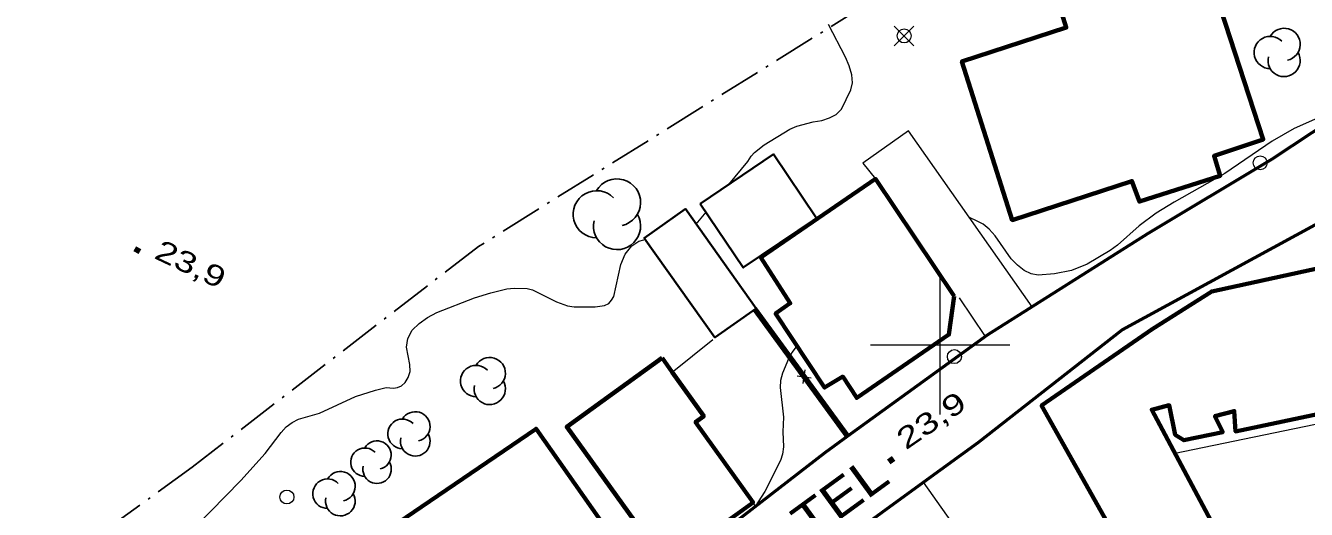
# Model space of a CAD drawing. Extents: x 356765 to 358572, y 5103174 to 5104650.
# Drawn here: x 358034.4 to 358126.3, y 5103888.2 to 5103922.9 of the extents above; entities that cross this region are included whole.
import ezdxf

# ---------------------------------------------------------------- set-up
doc = ezdxf.new("R2010")
doc.units = 0
doc.header["$LTSCALE"] = 0.6
doc.linetypes.add('DOT_DASHED', pattern=[7.7, 5, -1.2, 0.3, -1.2])
for name, color, linetype, lineweight in [('19', 7, 'Continuous', 13), ('2', 7, 'Continuous', 13), ('21', 7, 'Continuous', 53), ('3', 7, 'Continuous', 140), ('31', 7, 'Continuous', 70), ('36', 7, 'Continuous', 13), ('37', 7, 'Continuous', 13), ('41', 7, 'DOT_DASHED', 25), ('44', 7, 'Continuous', 25), ('61', 7, 'Continuous', 13)]:
    doc.layers.add(name, color=color, linetype=linetype, lineweight=lineweight)

msp = doc.modelspace()

# ---------------------------------------------------------------- linework, layer by layer
at = {"layer": '19'}
for p, q in [((358101.37, 5103903.38), (358103.23, 5103900.59)), ((358080.79, 5103898.05), (358083.71, 5103900.39)), ((358116.73, 5103892.2), (358133.02, 5103895.57)), ((358086.56, 5103888.73), (358086.74, 5103888.4))]:
    msp.add_line(p, q, dxfattribs=at)
for points in [[(358106.6, 5103902.74), (358097.74, 5103915.35), (358094.47, 5103913.03), (358095.37, 5103911.9)], [(358105.92, 5103876.1), (358105.73, 5103876.99), (358105.5, 5103878.5), (358105.2, 5103880.25), (358104.8, 5103881.66), (358098.81, 5103890.14)]]:
    msp.add_lwpolyline(points, dxfattribs=at)
at = {"layer": '2'}
msp.add_line((358082.52, 5103908.65), (358083.22, 5103909.51), dxfattribs=at)
for points in [[(358084.86, 5103911.51), (358086.22, 5103913.16), (358086.46, 5103913.54), (358086.7, 5103913.79), (358087.38, 5103914.34), (358089.23, 5103915.48), (358089.74, 5103915.7), (358090.89, 5103915.99), (358091.51, 5103916.09), (358092.07, 5103916.28), (358092.56, 5103916.53), (358092.92, 5103916.92), (358093.61, 5103918.3), (358093.71, 5103918.8), (358093.67, 5103919.38), (358093.49, 5103920.01), (358093.22, 5103920.63), (358091.99, 5103922.98)], [(358128.29, 5103916.82), (358125.39, 5103915.53), (358123.8, 5103914.62), (358120.42, 5103912.3), (358116.78, 5103910.24), (358115.48, 5103909.44), (358114.27, 5103908.55), (358112.71, 5103907.16), (358112.19, 5103906.76), (358110.55, 5103905.8), (358109.42, 5103905.34), (358108.21, 5103905.09), (358107.04, 5103905.01), (358106.52, 5103905.09), (358106.03, 5103905.33), (358105.54, 5103905.71), (358105.1, 5103906.18), (358103.96, 5103907.82), (358103.53, 5103908.3), (358103.08, 5103908.66), (358102.66, 5103908.88), (358102.11, 5103909.13)], [(358046.63, 5103886.95), (358049.88, 5103890.26), (358051.62, 5103892.2), (358052.75, 5103893.71), (358053.13, 5103894.13), (358053.54, 5103894.44), (358054, 5103894.67), (358055.5, 5103895.09), (358058.08, 5103896.29), (358059.53, 5103896.75), (358060.28, 5103896.94), (358060.82, 5103896.9), (358061.1, 5103896.93), (358061.39, 5103897.07), (358061.66, 5103897.3), (358061.86, 5103897.67), (358062, 5103898.08), (358061.98, 5103898.59), (358061.74, 5103899.84), (358061.84, 5103900.45), (358062.15, 5103901.05), (358062.65, 5103901.54), (358063.25, 5103901.97), (358063.91, 5103902.32), (358066.63, 5103903.38), (358067.8, 5103903.74), (358068.94, 5103904.01), (358069.47, 5103904.08), (358070.39, 5103904.05), (358070.77, 5103903.96), (358072.49, 5103903.09), (358073.29, 5103902.8), (358073.76, 5103902.74), (358075.27, 5103902.73), (358075.94, 5103902.82), (358076.24, 5103902.97), (358076.45, 5103903.2), (358076.61, 5103903.48), (358077.12, 5103905.76), (358077.43, 5103906.51), (358077.9, 5103907.11), (358078.41, 5103907.44), (358078.75, 5103907.53)], [(358089.74, 5103899.92), (358089.39, 5103899.47), (358089.12, 5103898.99), (358088.71, 5103897.98), (358088.56, 5103897.45), (358088.53, 5103896.93), (358088.77, 5103894.82), (358088.73, 5103893.76), (358088.77, 5103892.68), (358088.7, 5103892.17), (358088.56, 5103891.71), (358087.43, 5103889.48), (358086.74, 5103888.4)]]:
    msp.add_lwpolyline(points, dxfattribs=at)
at = {"layer": '21'}
for points in [[(358064.81, 5103824.17), (358047.41, 5103849.42), (358047.12, 5103849.77), (358045.27, 5103852.13), (358044.51, 5103853.19), (358044.25, 5103853.57), (358043.86, 5103855.01), (358044.12, 5103856.13), (358044.68, 5103857.13), (358045.47, 5103857.87), (358046.29, 5103858.55), (358050.76, 5103862.86), (358065.8, 5103872.46), (358079.4, 5103882.72), (358091.77, 5103892.29), (358093.37, 5103893.45), (358103.39, 5103900.71), (358114.9, 5103907.98), (358123.78, 5103913.32), (358128.16, 5103916.22)], [(358059.16, 5103841.9), (358058.04, 5103843.8), (358056.59, 5103846.58), (358055.08, 5103849.51), (358055, 5103849.8), (358053.94, 5103853.82), (358054.06, 5103855.2), (358054.48, 5103856.72), (358054.96, 5103858.16), (358055.92, 5103859.78), (358056.37, 5103860.36), (358068.42, 5103868), (358098.81, 5103890.14), (358102.74, 5103893), (358113.05, 5103901.09), (358127.15, 5103908.76)]]:
    msp.add_lwpolyline(points, dxfattribs=at)
at = {"layer": '3'}
for p, q in [((358042.27, 5103906.88), (358042.63, 5103906.71)), ((358096.33, 5103891.61), (358096.66, 5103891.84))]:
    msp.add_line(p, q, dxfattribs=at)
at = {"layer": '31'}
for points in [[(358114.68, 5103931.63), (358115.94, 5103927.29), (358118.77, 5103928.28), (358123.17, 5103914.74), (358119.64, 5103913.55), (358120.09, 5103912.13), (358114.29, 5103910.28), (358113.75, 5103911.75), (358105.17, 5103908.95), (358101.56, 5103920.34), (358109.04, 5103922.76), (358107.06, 5103929.15), (358114.68, 5103931.63)], [(358101, 5103903.5), (358100.63, 5103900.74), (358094.02, 5103896.19), (358093.02, 5103897.72), (358091.72, 5103896.93), (358088.2, 5103902.25), (358089.26, 5103902.99), (358087.14, 5103906.26), (358095.37, 5103911.9), (358101, 5103903.5)], [(358129.49, 5103899.23), (358131.27, 5103899.55), (358130.86, 5103901.44), (358131.37, 5103903.04), (358130.95, 5103904.97), (358129.71, 5103906.04), (358127.91, 5103905.67), (358119.47, 5103903.84), (358115.2, 5103901.13), (358107.28, 5103895.65), (358114.86, 5103882.13), (358120.57, 5103885.21), (358115.17, 5103895.34), (358116.43, 5103895.67), (358116.86, 5103893.55), (358117.48, 5103893.16), (358120.26, 5103893.74), (358119.7, 5103894.88), (358121.09, 5103895.25), (358121.19, 5103893.79), (358130.11, 5103895.68)], [(358080.07, 5103899.07), (358080.79, 5103898.05), (358083.06, 5103894.88), (358082.47, 5103894.46), (358086.59, 5103888.69), (358080.36, 5103884.23), (358073.23, 5103894.11), (358080.07, 5103899.07)], [(358076.12, 5103886.73), (358069.9, 5103882.28), (358070.79, 5103881.04), (358066.77, 5103878.15), (358065.86, 5103879.5), (358062.86, 5103877.34), (358057.59, 5103884.82), (358071.04, 5103893.98), (358076.12, 5103886.73)]]:
    msp.add_lwpolyline(points, close=True, dxfattribs=at)
at = {"layer": '31', "lineweight": 35}
for points in [[(358082.81, 5103910.12), (358088.06, 5103913.67), (358091.15, 5103909.09), (358085.89, 5103905.55), (358082.81, 5103910.12)], [(358086.81, 5103902.62), (358081.74, 5103909.75), (358078.79, 5103907.66), (358083.86, 5103900.53), (358086.81, 5103902.62)]]:
    msp.add_lwpolyline(points, close=True, dxfattribs=at)
at = {"layer": '36'}
for p, q in [((358098.12, 5103921.45), (358096.71, 5103922.86)), ((358096.71, 5103921.45), (358098.12, 5103922.86))]:
    msp.add_line(p, q, dxfattribs=at)
for centre in [(358097.4238, 5103922.1649), (358122.9438, 5103913.0571), (358101.0238, 5103899.1571), (358053.1721, 5103889.0841)]:
    msp.add_circle(centre, 0.5, dxfattribs=at)
at = {"layer": '37'}
for p, q in [((358086.71, 5103902.56), (358089.66, 5103898.53)), ((358090.18, 5103897.22), (358090.33, 5103898.21)), ((358089.76, 5103897.79), (358090.75, 5103897.64))]:
    msp.add_line(p, q, dxfattribs=at)
at = {"layer": '37', "lineweight": 158}
msp.add_lwpolyline([(358086.71, 5103902.56), (358091.24, 5103896.37), (358093.37, 5103893.45)], dxfattribs=at)
at = {"layer": '37'}
msp.add_lwpolyline([(358090.84, 5103896.91), (358091.24, 5103896.37), (358093.37, 5103893.45)], dxfattribs=at)
at = {"layer": '41'}
msp.add_lwpolyline([(358123.28, 5103941.96), (358107.49, 5103932.2), (358094.74, 5103924.44), (358066.9, 5103907.05), (358046.37, 5103891.22), (358026.44, 5103876.75), (358025.37, 5103875.97)], dxfattribs=at)
at = {"layer": '44'}
for centre, radius, start, end in [((358123.6686, 5103920.9763), 1.1562, 44.11537, 269.80396), ((358124.6629, 5103921.5544), 1.1562, 282.26917, 149.72626), ((358124.6629, 5103920.3981), 1.1562, 166.93686, 29.62122), ((358076.8365, 5103910.2142), 1.6915, 282.26917, 149.72626), ((358075.3818, 5103909.3684), 1.6915, 44.11537, 269.80396), ((358076.8365, 5103908.5227), 1.6915, 166.93686, 29.62122), ((358067.7102, 5103897.9685), 1.1258, 282.26917, 149.72626), ((358066.742, 5103897.4056), 1.1258, 44.11537, 269.80396), ((358067.7102, 5103896.8427), 1.1258, 166.93686, 29.62122), ((358062.3732, 5103894.1447), 1.0612, 282.26917, 149.72626), ((358061.4606, 5103893.6141), 1.0612, 44.11537, 269.80396), ((358062.3732, 5103893.0835), 1.0612, 166.93686, 29.62122), ((358058.7598, 5103891.5831), 1.0179, 44.11537, 269.80396), ((358059.6351, 5103892.0921), 1.0179, 282.26917, 149.72626), ((358059.6351, 5103891.0742), 1.0179, 166.93686, 29.62122), ((358057.0032, 5103889.8546), 1.0611, 282.26917, 149.72626), ((358056.0907, 5103889.3241), 1.0611, 44.11537, 269.80396), ((358057.0032, 5103888.7936), 1.0611, 166.93686, 29.62122)]:
    msp.add_arc(centre, radius, start, end, dxfattribs=at)
at = {"layer": '61'}
for p, q in [((358100, 5103895), (358100, 5103905)), ((358095, 5103900), (358105, 5103900))]:
    msp.add_line(p, q, dxfattribs=at)

# ---------------------------------------------------------------- texts
at = {"layer": '21', "width": 1.15}
msp.add_text('RUE PIERRE-HERTEL', height=2.6, rotation=36.087, dxfattribs=at).set_placement((358062.97, 5103865.7))
at = {"layer": '3'}
for rotation, width, p in [(334.619, 1.35, (358043.57, 5103906.25)), (34.619, 1.4, (358097.54, 5103892.42))]:
    msp.add_text('23,9   ', height=1.5, rotation=rotation, dxfattribs=dict(at, width=width)).set_placement(p)

doc.saveas('drawing.dxf')
